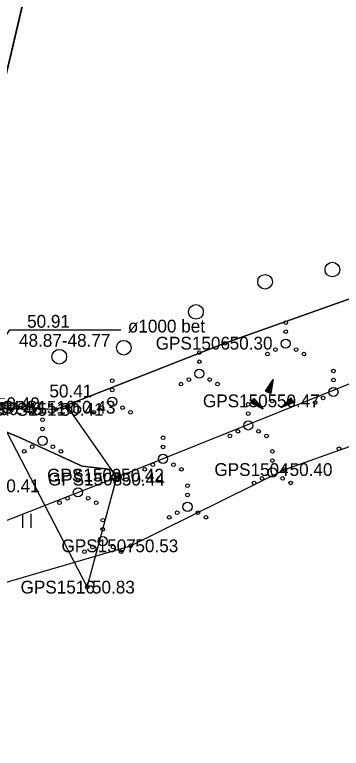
# Model space of a CAD drawing. Extents: x 551623 to 559850, y 6561220 to 6567135.
# Drawn here: x 556567.79 to 556585.63, y 6565132.02 to 6565172.14 of the extents above; entities that cross this region are included whole.
import ezdxf

# ---------------------------------------------------------------- set-up
doc = ezdxf.new("R2010")
doc.units = 0
for name, color, linetype in [('HALJASTUS', 7, 'Continuous'), ('KORGUS-EH2000', 7, 'Continuous'), ('KPOHULIIN', 7, 'Continuous'), ('MOOTKORG-EH2000', 7, 'Continuous'), ('MOOTMPUNKT', 7, 'Continuous'), ('MOOTNR', 7, 'Continuous'), ('MOOTPIIR', 7, 'Continuous'), ('MPKAABEL', 7, 'Continuous'), ('MPOHULIIN', 7, 'Continuous'), ('PIIR', 7, 'Continuous'), ('POST', 7, 'Continuous'), ('RELJEEF', 7, 'Continuous'), ('TRUUP', 7, 'Continuous')]:
    doc.layers.add(name, color=color, linetype=linetype)

msp = doc.modelspace()

# ---------------------------------------------------------------- linework, layer by layer
at = {"layer": 'HALJASTUS'}
for p, q in [((556566.682, 6565150.593), (556571.75, 6565140.835)), ((556568.221, 6565144.845), (556568.221, 6565144.084)), ((556568.676, 6565144.845), (556568.676, 6565144.084))]:
    msp.add_line(p, q, dxfattribs=at)
msp.add_lwpolyline([(556560.214, 6565152.796), (556566.555, 6565150.865), (556570.04, 6565150.556), (556579.273, 6565154.176), (556604.291, 6565163.073), (556630.484, 6565174.696), (556655.692, 6565185.071), (556676.45, 6565195.172), (556699.828, 6565206.048), (556722.286, 6565214.456), (556752.299, 6565224.302), (556776.314, 6565234.412), (556799.911, 6565243.207), (556817.364, 6565249.633), (556836.836, 6565258.911)], dxfattribs=at)
for centre, radius in [((556585.148, 6565158.203), 0.4), ((556581.469, 6565157.536), 0.4), ((556577.693, 6565155.89), 0.4), ((556582.598, 6565155.304), 0.1), ((556582.598, 6565154.804), 0.1), ((556573.75, 6565153.929), 0.4), ((556582.598, 6565154.154), 0.25), ((556582.033, 6565153.829), 0.1), ((556583.163, 6565153.829), 0.1), ((556570.225, 6565153.435), 0.4), ((556577.875, 6565153.664), 0.1), ((556581.598, 6565153.579), 0.1), ((556583.598, 6565153.579), 0.1), ((556577.875, 6565153.164), 0.1), ((556577.875, 6565152.514), 0.25), ((556585.204, 6565152.655), 0.1), ((556577.31, 6565152.189), 0.1), ((556578.44, 6565152.189), 0.1), ((556573.118, 6565152.123), 0.1), ((556576.875, 6565151.939), 0.1), ((556578.875, 6565151.939), 0.1), ((556585.204, 6565152.155), 0.1), ((556573.118, 6565151.623), 0.1), ((556585.204, 6565151.505), 0.25), ((556573.118, 6565150.973), 0.25), ((556584.639, 6565151.18), 0.1), ((556572.553, 6565150.648), 0.1), ((556573.683, 6565150.648), 0.1), ((556580.55, 6565150.828), 0.1), ((556584.204, 6565150.93), 0.1), ((556572.118, 6565150.398), 0.1), ((556574.118, 6565150.398), 0.1), ((556580.55, 6565150.328), 0.1), ((556569.311, 6565149.985), 0.1), ((556580.55, 6565149.678), 0.25), ((556569.311, 6565149.485), 0.1), ((556569.311, 6565148.835), 0.25), ((556575.896, 6565149), 0.1), ((556579.55, 6565149.103), 0.1), ((556579.985, 6565149.353), 0.1), ((556581.115, 6565149.353), 0.1), ((556581.55, 6565149.103), 0.1), ((556568.311, 6565148.26), 0.1), ((556568.746, 6565148.51), 0.1), ((556569.876, 6565148.51), 0.1), ((556570.311, 6565148.26), 0.1), ((556575.896, 6565148.5), 0.1), ((556581.867, 6565148.255), 0.1), ((556585.5, 6565148.409), 0.1), ((556575.896, 6565147.85), 0.25), ((556581.867, 6565147.755), 0.1), ((556575.331, 6565147.525), 0.1), ((556576.461, 6565147.525), 0.1), ((556571.242, 6565147.173), 0.1), ((556574.896, 6565147.275), 0.1), ((556576.896, 6565147.275), 0.1), ((556581.867, 6565147.105), 0.25), ((556571.242, 6565146.673), 0.1), ((556581.302, 6565146.78), 0.1), ((556582.432, 6565146.78), 0.1), ((556571.242, 6565146.023), 0.25), ((556577.233, 6565146.376), 0.1), ((556580.867, 6565146.53), 0.1), ((556582.867, 6565146.53), 0.1), ((556577.233, 6565145.876), 0.1), ((556570.242, 6565145.448), 0.1), ((556570.677, 6565145.698), 0.1), ((556571.807, 6565145.698), 0.1), ((556572.242, 6565145.448), 0.1), ((556577.233, 6565145.226), 0.25), ((556576.233, 6565144.651), 0.1), ((556576.668, 6565144.901), 0.1), ((556577.798, 6565144.901), 0.1), ((556578.233, 6565144.651), 0.1), ((556572.6, 6565144.497), 0.1), ((556572.6, 6565143.997), 0.1), ((556572.6, 6565143.347), 0.25), ((556572.035, 6565143.022), 0.1), ((556573.165, 6565143.022), 0.1), ((556571.6, 6565142.772), 0.1), ((556573.6, 6565142.772), 0.1)]:
    msp.add_circle(centre, radius, dxfattribs=at)
at = {"layer": 'KORGUS-EH2000'}
for centre in [(556579.273, 6565154.176), (556570.04, 6565150.556), (556573.339, 6565146.959), (556582.549, 6565147.264), (556574.124, 6565143.095)]:
    msp.add_circle(centre, 0.1, dxfattribs=at)
at = {"layer": 'KPOHULIIN'}
msp.add_lwpolyline([(556534.631, 6565146.039), (556550.784, 6565137.989), (556573.361, 6565146.85), (556606.789, 6565160.281), (556655.904, 6565180.147), (556702.486, 6565198.719), (556702.486, 6565198.719), (556755.324, 6565220.022), (556800.207, 6565237.954), (556845.124, 6565255.757), (556845.124, 6565255.757), (556885.115, 6565272.075)], dxfattribs=at)
at = {"layer": 'MOOTMPUNKT'}
for centre in [(556579.273, 6565154.176), (556581.854, 6565151.021), (556570.69, 6565150.671), (556570.04, 6565150.556), (556573.339, 6565146.959), (556582.549, 6565147.264), (556573.383, 6565146.741), (556574.124, 6565143.095), (556571.75, 6565140.835)]:
    msp.add_circle(centre, 0.1, dxfattribs=at)
at = {"layer": 'MOOTPIIR'}
for points in [[(556752.299, 6565224.302), (556722.286, 6565214.456), (556699.828, 6565206.048), (556676.45, 6565195.172), (556655.692, 6565185.071), (556630.484, 6565174.696), (556604.291, 6565163.073), (556579.273, 6565154.176), (556570.04, 6565150.556), (556566.682, 6565150.593), (556559.96, 6565151.833), (556559.005, 6565148.531), (556554.988, 6565148.026), (556532.572, 6565157.699), (556503.633, 6565171.674), (556471.481, 6565186.145), (556450.892, 6565195.194), (556444.303, 6565198.685), (556419.033, 6565208.861)], [(556436.48, 6565194.185), (556449.647, 6565188.215), (556486.494, 6565172.264), (556501.317, 6565164.974), (556534.661, 6565148.753), (556550.886, 6565142.039), (556560.868, 6565140.849), (556563.777, 6565138.667), (556564.947, 6565140.416), (556574.124, 6565143.095), (556582.549, 6565147.264), (556608.526, 6565156.509), (556634.616, 6565167.336), (556657.454, 6565177.431), (556678.781, 6565185.856), (556704.754, 6565195.238), (556727.607, 6565205.59), (556758.128, 6565217.782)]]:
    msp.add_lwpolyline(points, dxfattribs=at)
at = {"layer": 'MPKAABEL'}
for points in [[(556506.182, 6565171.529), (556508.757, 6565170.404), (556518.017, 6565166.315), (556527.019, 6565162.424), (556534.74, 6565158.962), (556542.186, 6565155.587), (556547.057, 6565153.582), (556552.098, 6565151.085), (556555.187, 6565149.599), (556556.286, 6565149.468), (556557.249, 6565149.621), (556559.094, 6565151.215), (556560.049, 6565151.605), (556562.737, 6565150.949), (556564.659, 6565150.397), (556567.98, 6565149.054), (556571.48, 6565147.45), (556573.066, 6565147.26), (556573.361, 6565146.85)], [(556573.361, 6565146.85), (556573.066, 6565147.26), (556571.48, 6565147.45), (556567.98, 6565149.054), (556564.659, 6565150.397), (556562.737, 6565150.949), (556560.049, 6565151.605), (556559.094, 6565151.215), (556557.249, 6565149.621), (556556.286, 6565149.468), (556555.187, 6565149.599), (556552.098, 6565151.085), (556547.057, 6565153.582), (556542.186, 6565155.587), (556534.74, 6565158.962)]]:
    msp.add_lwpolyline(points, dxfattribs=at)
at = {"layer": 'MPOHULIIN'}
msp.add_lwpolyline([(556571.75, 6565140.835), (556573.361, 6565146.85), (556606.789, 6565160.281), (556655.904, 6565180.147), (556702.486, 6565198.719), (556755.324, 6565220.022), (556755.324, 6565220.022), (556800.207, 6565237.954), (556845.124, 6565255.757), (556885.115, 6565272.075), (556885.115, 6565272.075)], dxfattribs=at)
at = {"layer": 'PIIR'}
for points in [[(556217.39, 6565298.59), (556213.87, 6565303.19), (556229.81, 6565311.25), (556335.44, 6565331.24), (556350.73, 6565342.07), (556507.54, 6565334), (556519.21, 6565368.05), (556548.5, 6565368.1), (556612.15, 6565380.04), (556615.14, 6565380.2), (556613.56, 6565366.23), (556611.32, 6565356.67), (556591.74, 6565273.2), (556570.09, 6565180.67), (556561.87, 6565145.74), (556557.67, 6565147.61), (556393.49, 6565220.36)], [(556570.09, 6565180.67), (557111.29, 6565052.74), (557117.08, 6565090.14), (557118.41, 6565095.6), (557901.49, 6564929.97), (557785.81, 6564832.39), (557095.9, 6564977.82), (557081.84, 6564912.06), (557074.86, 6564913.78), (556985.4, 6564932.84), (556549.21, 6565025.4), (556543.91, 6565008.61), (556523.04, 6565015.28), (556518.27, 6565016.8), (556561.87, 6565145.74)]]:
    msp.add_lwpolyline(points, close=True, dxfattribs=at)
at = {"layer": 'POST'}
msp.add_lwpolyline([(556573.361, 6565146.85), (556570.69, 6565150.671)], dxfattribs=at)
for centre, radius in [((556570.69, 6565150.671), 0.125), ((556570.69, 6565150.671), 0.105), ((556570.69, 6565150.671), 0.0851), ((556570.69, 6565150.671), 0.0651), ((556570.69, 6565150.671), 0.0451), ((556570.69, 6565150.671), 0.0251), ((556570.69, 6565150.671), 0.00511), ((556573.361, 6565146.85), 0.25)]:
    msp.add_circle(centre, radius, dxfattribs=at)
at = {"layer": 'RELJEEF'}
for p, q in [((556581.499, 6565151.547), (556581.919, 6565152.187)), ((556581.699, 6565151.847), (556581.869, 6565151.922)), ((556581.749, 6565151.922), (556581.879, 6565151.982)), ((556581.919, 6565152.187), (556581.779, 6565151.432)), ((556581.794, 6565151.997), (556581.894, 6565152.037)), ((556581.844, 6565152.072), (556581.904, 6565152.097)), ((556581.894, 6565152.147), (556581.914, 6565152.157)), ((556581.499, 6565151.547), (556581.824, 6565151.687)), ((556581.499, 6565151.547), (556581.779, 6565151.432)), ((556581.499, 6565151.547), (556581.499, 6565151.547)), ((556581.549, 6565151.622), (556581.834, 6565151.742)), ((556581.564, 6565151.522), (556581.814, 6565151.627)), ((556581.599, 6565151.697), (556581.849, 6565151.802)), ((556581.629, 6565151.492), (556581.804, 6565151.567)), ((556581.649, 6565151.772), (556581.774, 6565151.827)), ((556581.699, 6565151.467), (556581.794, 6565151.507)), ((556581.774, 6565151.827), (556581.859, 6565151.862)), ((556580.858, 6565151.146), (556580.673, 6565150.906)), ((556580.813, 6565151.091), (556580.848, 6565150.821)), ((556580.858, 6565151.146), (556581.363, 6565150.576)), ((556580.858, 6565151.146), (556580.903, 6565150.796)), ((556580.858, 6565151.146), (556580.858, 6565151.146)), ((556580.918, 6565151.081), (556580.958, 6565150.771)), ((556581.764, 6565151.442), (556581.779, 6565151.447)), ((556582.337, 6565150.641), (556582.877, 6565151.186)), ((556582.967, 6565151.051), (556582.782, 6565151.086)), ((556582.927, 6565151.111), (556582.827, 6565151.131)), ((556582.887, 6565151.171), (556582.867, 6565151.171)), ((556583.047, 6565150.936), (556582.877, 6565151.186)), ((556581.363, 6565150.576), (556580.673, 6565150.906)), ((556580.683, 6565150.921), (556580.688, 6565150.901)), ((556580.728, 6565150.976), (556580.743, 6565150.876)), ((556580.773, 6565151.036), (556580.798, 6565150.851)), ((556580.978, 6565151.011), (556581.013, 6565150.746)), ((556581.038, 6565150.946), (556581.053, 6565150.806)), ((556581.053, 6565150.806), (556581.068, 6565150.716)), ((556581.093, 6565150.876), (556581.123, 6565150.691)), ((556581.153, 6565150.811), (556581.173, 6565150.666)), ((556581.213, 6565150.741), (556581.228, 6565150.641)), ((556581.273, 6565150.676), (556581.283, 6565150.611)), ((556583.047, 6565150.936), (556582.337, 6565150.641)), ((556582.462, 6565150.691), (556582.402, 6565150.706)), ((556582.547, 6565150.726), (556582.442, 6565150.746)), ((556582.627, 6565150.761), (556582.487, 6565150.791)), ((556582.712, 6565150.796), (556582.527, 6565150.831)), ((556582.662, 6565150.856), (556582.572, 6565150.876)), ((556582.877, 6565150.866), (556582.612, 6565150.916)), ((556582.962, 6565150.901), (556582.657, 6565150.961)), ((556582.797, 6565150.831), (556582.662, 6565150.856)), ((556583.047, 6565150.936), (556582.697, 6565151.001)), ((556583.007, 6565150.991), (556582.742, 6565151.046)), ((556583.047, 6565150.936), (556583.047, 6565150.936)), ((556581.333, 6565150.606), (556581.338, 6565150.586)), ((556582.377, 6565150.656), (556582.362, 6565150.661))]:
    msp.add_line(p, q, dxfattribs=at)
at = {"layer": 'TRUUP'}
msp.add_lwpolyline([(556562.527, 6565147.206), (556567.528, 6565154.902), (556573.585, 6565154.902)], dxfattribs=at)

# ---------------------------------------------------------------- texts
at = {"layer": 'KORGUS-EH2000'}
for s, p in [(' 50.30', (556579.273, 6565153.826)), (' 50.41', (556569.426, 6565151.212)), (' 50.40', (556582.549, 6565146.914)), (' 50.42', (556573.339, 6565146.609)), (' 50.53', (556574.124, 6565142.745))]:
    msp.add_text(s, height=0.7, dxfattribs=at).set_placement(p)
at = {"layer": 'MOOTKORG-EH2000'}
for s, p in [(' 50.30', (556579.273, 6565153.826)), (' 50.40', (556566.555, 6565150.515)), (' 50.47', (556581.854, 6565150.671)), (' 50.46', (556566.682, 6565150.243)), (' 50.41', (556570.04, 6565150.206)), (' 50.43', (556570.69, 6565150.321)), (' 50.40', (556582.549, 6565146.914)), (' 50.42', (556573.339, 6565146.609)), (' 50.44', (556573.383, 6565146.391)), (' 50.41', (556566.551, 6565146.026)), (' 50.53', (556574.124, 6565142.745)), (' 50.83', (556571.75, 6565140.485))]:
    msp.add_text(s, height=0.7, dxfattribs=at).set_placement(p)
at = {"layer": 'MOOTNR'}
for s, p in [('GPS1506 ', (556575.493, 6565153.826)), ('GPS1505 ', (556578.074, 6565150.671)), ('GPS1511 ', (556566.54, 6565150.206)), ('GPS1510 ', (556567.05, 6565150.321)), ('GPS1504 ', (556578.699, 6565146.914)), ('GPS1509 ', (556569.559, 6565146.609)), ('GPS1508 ', (556569.603, 6565146.391)), ('GPS1507 ', (556570.344, 6565142.745)), ('GPS1516 ', (556568.11, 6565140.485))]:
    msp.add_text(s, height=0.7, dxfattribs=at).set_placement(p)
at = {"layer": 'TRUUP'}
for s, p in [('50.91', (556568.467, 6565155.021)), ('ø1000 bet', (556573.973, 6565154.76)), ('48.87-48.77', (556568.022, 6565153.979))]:
    msp.add_text(s, height=0.7, dxfattribs=at).set_placement(p)

doc.saveas('drawing.dxf')
